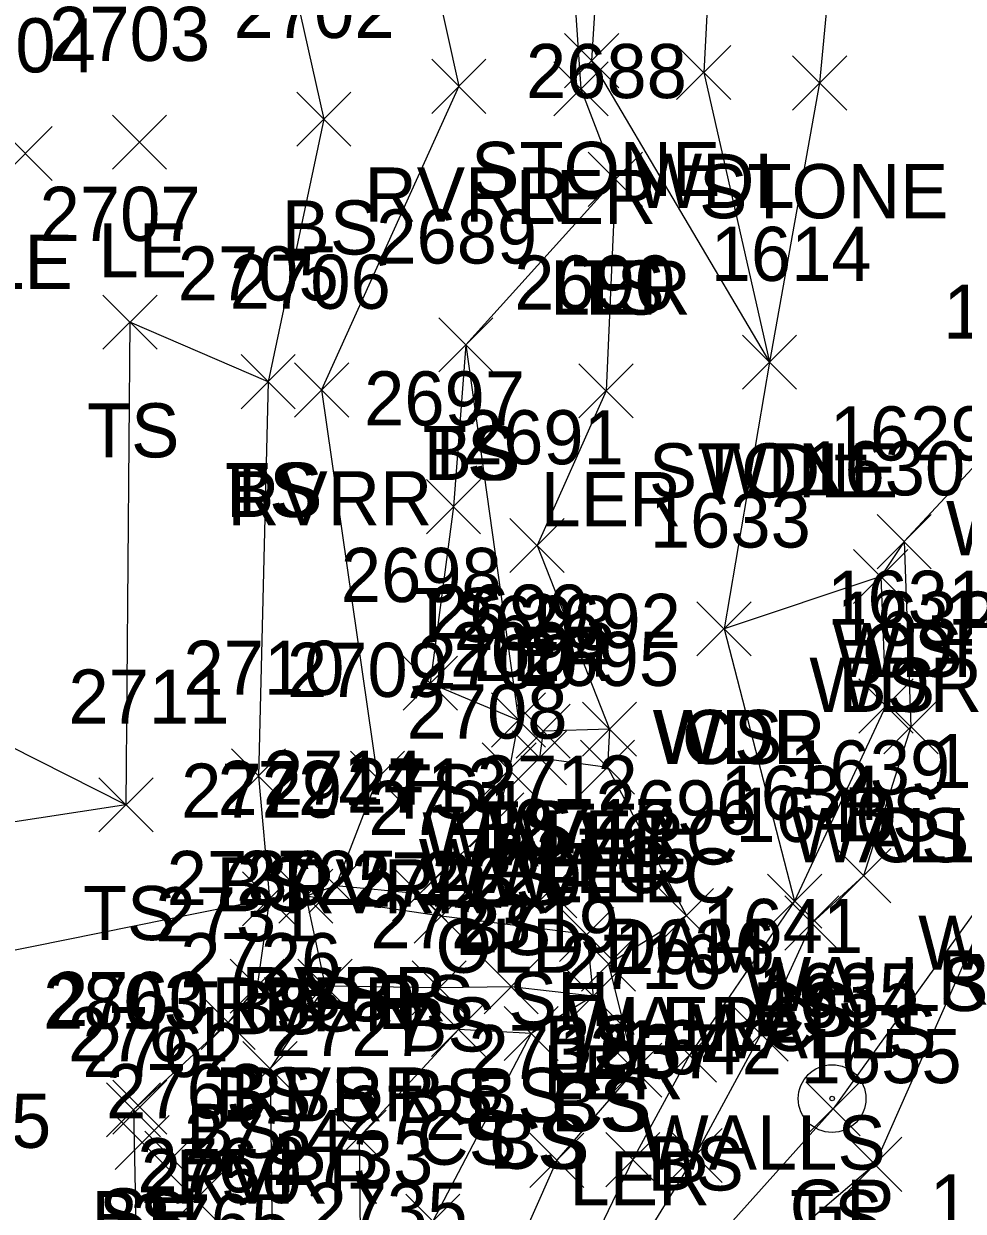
# Model space of a CAD drawing. Extents: x 1512665 to 1513714, y 110636 to 112816.
# Drawn here: x 1513069.43 to 1513104.16, y 110807.73 to 110851.61 of the extents above; entities that cross this region are included whole.
import ezdxf

# ---------------------------------------------------------------- set-up
doc = ezdxf.new("R2010")
doc.units = 0
for name, color, linetype in [('L_A', 7, 'Continuous'), ('L_C', 7, 'Continuous'), ('L_I', 7, 'Continuous'), ('L_TIC', 7, 'Continuous'), ('LARO', 7, 'Continuous'), ('LASF', 7, 'Continuous'), ('LAWA', 7, 'Continuous'), ('LAWE', 7, 'Continuous'), ('LELB', 7, 'Continuous'), ('LW', 7, 'Continuous'), ('LWS', 7, 'Continuous'), ('P_A', 7, 'Continuous'), ('P_I', 7, 'Continuous'), ('P_TIC', 7, 'Continuous'), ('PEU', 7, 'Continuous'), ('R_A', 7, 'Continuous'), ('R_C', 7, 'Continuous'), ('R_I', 7, 'Continuous'), ('RGP', 7, 'Continuous')]:
    doc.layers.add(name, color=color, linetype=linetype)

msp = doc.modelspace()

# ---------------------------------------------------------------- linework, layer by layer
at = {"layer": 'L_TIC'}
for points in [[(1513089.42, 110849.246), (1513091.42, 110851.246)], [(1513091.42, 110849.246), (1513089.42, 110851.246)], [(1513093.563, 110848.806), (1513095.563, 110850.806)], [(1513095.563, 110848.806), (1513093.563, 110850.806)], [(1513097.848, 110848.423), (1513099.848, 110850.423)], [(1513099.848, 110848.423), (1513097.848, 110850.423)], [(1513084.514, 110848.299), (1513086.514, 110850.299)], [(1513086.514, 110848.299), (1513084.514, 110850.299)], [(1513089.026, 110848.208), (1513091.026, 110850.208)], [(1513091.026, 110848.208), (1513089.026, 110850.208)], [(1513079.523, 110847.083), (1513081.523, 110849.083)], [(1513081.523, 110847.083), (1513079.523, 110849.083)], [(1513072.706, 110846.236), (1513074.706, 110848.236)], [(1513074.706, 110846.236), (1513072.706, 110848.236)], [(1513068.481, 110845.813), (1513070.481, 110847.813)], [(1513070.481, 110845.813), (1513068.481, 110847.813)], [(1513090.298, 110844.863), (1513092.298, 110846.863)], [(1513092.298, 110844.863), (1513090.298, 110846.863)], [(1513090.298, 110844.863), (1513092.298, 110846.863)], [(1513092.298, 110844.863), (1513090.298, 110846.863)], [(1513072.355, 110839.587), (1513074.355, 110841.587)], [(1513074.355, 110839.587), (1513072.355, 110841.587)], [(1513084.773, 110838.75), (1513086.773, 110840.75)], [(1513086.773, 110838.75), (1513084.773, 110840.75)], [(1513084.773, 110838.75), (1513086.773, 110840.75)], [(1513086.773, 110838.75), (1513084.773, 110840.75)], [(1513095.994, 110838.108), (1513097.994, 110840.108)], [(1513097.994, 110838.108), (1513095.994, 110840.108)], [(1513095.994, 110838.108), (1513097.994, 110840.108)], [(1513097.994, 110838.108), (1513095.994, 110840.108)], [(1513095.994, 110838.108), (1513097.994, 110840.108)], [(1513097.994, 110838.108), (1513095.994, 110840.108)], [(1513077.461, 110837.385), (1513079.461, 110839.385)], [(1513079.461, 110837.385), (1513077.461, 110839.385)], [(1513077.461, 110837.385), (1513079.461, 110839.385)], [(1513079.461, 110837.385), (1513077.461, 110839.385)], [(1513079.439, 110837.078), (1513081.439, 110839.078)], [(1513081.439, 110837.078), (1513079.439, 110839.078)], [(1513089.952, 110837.046), (1513091.952, 110839.046)], [(1513091.952, 110837.046), (1513089.952, 110839.046)], [(1513084.316, 110832.767), (1513086.316, 110834.767)], [(1513086.316, 110832.767), (1513084.316, 110834.767)], [(1513087.401, 110831.331), (1513089.401, 110833.331)], [(1513089.401, 110831.331), (1513087.401, 110833.331)], [(1513100.969, 110831.474), (1513102.969, 110833.474)], [(1513102.969, 110831.474), (1513100.969, 110833.474)], [(1513100.969, 110831.474), (1513102.969, 110833.474)], [(1513102.969, 110831.474), (1513100.969, 110833.474)], [(1513100.106, 110830.183), (1513102.106, 110832.183)], [(1513102.106, 110830.183), (1513100.106, 110832.183)], [(1513100.106, 110830.183), (1513102.106, 110832.183)], [(1513102.106, 110830.183), (1513100.106, 110832.183)], [(1513094.313, 110828.256), (1513096.313, 110830.256)], [(1513096.313, 110828.256), (1513094.313, 110830.256)], [(1513094.313, 110828.256), (1513096.313, 110830.256)], [(1513096.313, 110828.256), (1513094.313, 110830.256)], [(1513094.313, 110828.256), (1513096.313, 110830.256)], [(1513096.313, 110828.256), (1513094.313, 110830.256)], [(1513083.456, 110826.243), (1513085.456, 110828.243)], [(1513085.456, 110826.243), (1513083.456, 110828.243)], [(1513100.3, 110825.402), (1513102.3, 110827.402)], [(1513102.3, 110825.402), (1513100.3, 110827.402)], [(1513086.716, 110824.884), (1513088.716, 110826.884)], [(1513088.716, 110824.884), (1513086.716, 110826.884)], [(1513086.716, 110824.884), (1513088.716, 110826.884)], [(1513088.716, 110824.884), (1513086.716, 110826.884)], [(1513087.625, 110824.473), (1513089.625, 110826.473)], [(1513089.625, 110824.473), (1513087.625, 110826.473)], [(1513090.077, 110824.545), (1513092.077, 110826.545)], [(1513092.077, 110824.545), (1513090.077, 110826.545)], [(1513090.077, 110824.545), (1513092.077, 110826.545)], [(1513092.077, 110824.545), (1513090.077, 110826.545)], [(1513101.225, 110824.629), (1513103.225, 110826.629)], [(1513103.225, 110824.629), (1513101.225, 110826.629)], [(1513101.225, 110824.629), (1513103.225, 110826.629)], [(1513103.225, 110824.629), (1513101.225, 110826.629)], [(1513087.492, 110823.489), (1513089.492, 110825.489)], [(1513089.492, 110823.489), (1513087.492, 110825.489)], [(1513086.373, 110823.04), (1513088.373, 110825.04)], [(1513088.373, 110823.04), (1513086.373, 110825.04)], [(1513090.01, 110823.143), (1513092.01, 110825.143)], [(1513092.01, 110823.143), (1513090.01, 110825.143)], [(1513090.01, 110823.143), (1513092.01, 110825.143)], [(1513092.01, 110823.143), (1513090.01, 110825.143)], [(1513077.11, 110822.814), (1513079.11, 110824.814)], [(1513079.11, 110822.814), (1513077.11, 110824.814)], [(1513081.504, 110822.737), (1513083.504, 110824.737)], [(1513083.504, 110822.737), (1513081.504, 110824.737)], [(1513072.207, 110821.75), (1513074.207, 110823.75)], [(1513074.207, 110821.75), (1513072.207, 110823.75)], [(1513085.917, 110821.196), (1513087.917, 110823.196)], [(1513087.917, 110821.196), (1513085.917, 110823.196)], [(1513099.475, 110819.13), (1513101.475, 110821.13)], [(1513101.475, 110819.13), (1513099.475, 110821.13)], [(1513079.964, 110818.753), (1513081.964, 110820.753)], [(1513081.964, 110818.753), (1513079.964, 110820.753)], [(1513079.964, 110818.753), (1513081.964, 110820.753)], [(1513081.964, 110818.753), (1513079.964, 110820.753)], [(1513087.867, 110818.572), (1513089.867, 110820.572)], [(1513089.867, 110818.572), (1513087.867, 110820.572)], [(1513077.515, 110818.273), (1513079.515, 110820.273)], [(1513079.515, 110818.273), (1513077.515, 110820.273)], [(1513077.515, 110818.273), (1513079.515, 110820.273)], [(1513079.515, 110818.273), (1513077.515, 110820.273)], [(1513078.852, 110818.375), (1513080.852, 110820.375)], [(1513080.852, 110818.375), (1513078.852, 110820.375)], [(1513078.852, 110818.375), (1513080.852, 110820.375)], [(1513080.852, 110818.375), (1513078.852, 110820.375)], [(1513083.056, 110818.463), (1513085.056, 110820.463)], [(1513085.056, 110818.463), (1513083.056, 110820.463)], [(1513096.924, 110818.193), (1513098.924, 110820.193)], [(1513098.924, 110818.193), (1513096.924, 110820.193)], [(1513096.924, 110818.193), (1513098.924, 110820.193)], [(1513098.924, 110818.193), (1513096.924, 110820.193)], [(1513083.864, 110817.635), (1513085.864, 110819.635)], [(1513085.864, 110817.635), (1513083.864, 110819.635)], [(1513092.922, 110817.654), (1513094.922, 110819.654)], [(1513094.922, 110817.654), (1513092.922, 110819.654)], [(1513092.922, 110817.654), (1513094.922, 110819.654)], [(1513094.922, 110817.654), (1513092.922, 110819.654)], [(1513097.563, 110817.381), (1513099.563, 110819.381)], [(1513099.563, 110817.381), (1513097.563, 110819.381)], [(1513089.238, 110816.962), (1513091.238, 110818.962)], [(1513091.238, 110816.962), (1513089.238, 110818.962)], [(1513089.238, 110816.962), (1513091.238, 110818.962)], [(1513091.238, 110816.962), (1513089.238, 110818.962)], [(1513090.041, 110815.868), (1513092.041, 110817.868)], [(1513092.041, 110815.868), (1513090.041, 110817.868)], [(1513077.06, 110815.046), (1513079.06, 110817.046)], [(1513079.06, 110815.046), (1513077.06, 110817.046)], [(1513079.565, 110815.05), (1513081.565, 110817.05)], [(1513081.565, 110815.05), (1513079.565, 110817.05)], [(1513079.565, 110815.05), (1513081.565, 110817.05)], [(1513081.565, 110815.05), (1513079.565, 110817.05)], [(1513083.785, 110814.99), (1513085.785, 110816.99)], [(1513085.785, 110814.99), (1513083.785, 110816.99)], [(1513086.445, 110815.03), (1513088.445, 110817.03)], [(1513088.445, 110815.03), (1513086.445, 110817.03)], [(1513089.477, 110814.683), (1513091.477, 110816.683)], [(1513091.477, 110814.683), (1513089.477, 110816.683)], [(1513089.477, 110814.683), (1513091.477, 110816.683)], [(1513091.477, 110814.683), (1513089.477, 110816.683)], [(1513075.988, 110813.704), (1513077.988, 110815.704)], [(1513077.988, 110813.704), (1513075.988, 110815.704)], [(1513084.502, 110813.45), (1513086.502, 110815.45)], [(1513086.502, 110813.45), (1513084.502, 110815.45)], [(1513087.182, 110813.3), (1513089.182, 110815.3)], [(1513089.182, 110813.3), (1513087.182, 110815.3)], [(1513087.182, 110813.3), (1513089.182, 110815.3)], [(1513089.182, 110813.3), (1513087.182, 110815.3)], [(1513095.679, 110813.273), (1513097.679, 110815.273)], [(1513097.679, 110813.273), (1513095.679, 110815.273)], [(1513093.038, 110812.499), (1513095.038, 110814.499)], [(1513095.038, 110812.499), (1513093.038, 110814.499)], [(1513077.532, 110812.009), (1513079.532, 110814.009)], [(1513079.532, 110812.009), (1513077.532, 110814.009)], [(1513091.019, 110811.948), (1513093.019, 110813.948)], [(1513093.019, 110811.948), (1513091.019, 110813.948)], [(1513072.485, 110810.479), (1513074.485, 110812.479)], [(1513074.485, 110810.479), (1513072.485, 110812.479)], [(1513072.717, 110810.576), (1513074.717, 110812.576)], [(1513074.717, 110810.576), (1513072.717, 110812.576)], [(1513098.343, 110810.519), (1513100.343, 110812.519)], [(1513100.343, 110810.519), (1513098.343, 110812.519)], [(1513080.821, 110809.467), (1513082.821, 110811.467)], [(1513082.821, 110809.467), (1513080.821, 110811.467)], [(1513072.805, 110809.274), (1513074.805, 110811.274)], [(1513074.805, 110809.274), (1513072.805, 110811.274)], [(1513073.903, 110808.69), (1513075.903, 110810.69)], [(1513075.903, 110808.69), (1513073.903, 110810.69)], [(1513088.13, 110808.616), (1513090.13, 110810.616)], [(1513090.13, 110808.616), (1513088.13, 110810.616)], [(1513090.939, 110808.64), (1513092.939, 110810.64)], [(1513092.939, 110808.64), (1513090.939, 110810.64)], [(1513093.242, 110808.792), (1513095.242, 110810.792)], [(1513095.242, 110808.792), (1513093.242, 110810.792)], [(1513074.777, 110807.17), (1513076.777, 110809.17)], [(1513076.777, 110807.17), (1513074.777, 110809.17)], [(1513083.548, 110806.368), (1513085.548, 110808.368)], [(1513085.548, 110806.368), (1513083.548, 110808.368)]]:
    msp.add_lwpolyline(points, dxfattribs=at)
at = {"layer": 'LARO'}
msp.add_lwpolyline([(1513089.4, 110858.27), (1513090.026, 110849.208), (1513091.298, 110845.863), (1513090.952, 110838.046), (1513088.401, 110832.331), (1513091.077, 110825.545), (1513091.01, 110824.143), (1513093.922, 110818.654), (1513091.041, 110816.868), (1513092.019, 110812.948), (1513089.13, 110809.616), (1513085.973, 110802.487), (1513083.903, 110797.598), (1513083.413, 110795.308), (1513088.016, 110788.409), (1513092.258, 110786.041), (1513099.519, 110782.753), (1513102.726, 110780.592), (1513103.034, 110779.623)], dxfattribs=at)
at = {"layer": 'LASF'}
for points in [[(1513082.572, 110964.477), (1513082.926, 110956.923), (1513079.738, 110953.902), (1513075.318, 110941.648), (1513074.533, 110936.033), (1513075.492, 110928.453), (1513086.832, 110921.767), (1513094.448, 110902.065), (1513100.963, 110887.481), (1513100.956, 110871.594), (1513098.848, 110849.423), (1513096.994, 110839.108)], [(1513074.699, 110918.552), (1513083.984, 110910.167), (1513088.797, 110896.617), (1513091.571, 110886.161), (1513091.538, 110868.206), (1513090.42, 110850.246), (1513096.994, 110839.108)]]:
    msp.add_lwpolyline(points, dxfattribs=at)
at = {"layer": 'LAWA'}
for points in [[(1513113.578, 110922.99), (1513102.637, 110919.327), (1513097.199, 110922.304), (1513094.752, 110907.488), (1513094.448, 110902.065), (1513096.371, 110887.106), (1513095.693, 110871.347), (1513094.563, 110849.806), (1513096.994, 110839.108), (1513095.313, 110829.256)], [(1513113.578, 110922.99), (1513110.982, 110898.719), (1513111.08, 110874.171), (1513108.004, 110847.38), (1513106.159, 110836.973), (1513101.969, 110832.474), (1513101.106, 110831.183), (1513095.313, 110829.256)]]:
    msp.add_lwpolyline(points, dxfattribs=at)
at = {"layer": 'LAWE'}
msp.add_lwpolyline([(1513081.142, 110899.638), (1513080.601, 110895.655), (1513083.596, 110888.037), (1513085.549, 110869.383), (1513083.709, 110857.437), (1513085.514, 110849.299), (1513080.439, 110838.078), (1513082.504, 110823.737), (1513080.964, 110819.753), (1513079.852, 110819.375), (1513080.565, 110816.05), (1513078.532, 110813.009), (1513078.61, 110806.47), (1513077.103, 110805.033), (1513075.916, 110802.317), (1513075.155, 110800.449), (1513074.311, 110797.361)], dxfattribs=at)
at = {"layer": 'LELB'}
for points in [[(1513050.573, 111091.961), (1513051.197, 111062.89), (1513055.33, 111032.784), (1513054.275, 111000.379), (1513059.508, 110973.721), (1513056.822, 110953.439), (1513063.6, 110941.615), (1513067.127, 110927.728), (1513070.914, 110916.685), (1513076.095, 110900.544), (1513074.956, 110895.677), (1513079.686, 110884.14), (1513081.251, 110868.379), (1513078.341, 110857.81), (1513080.523, 110848.083), (1513078.461, 110838.385), (1513078.11, 110823.814), (1513078.515, 110819.273), (1513078.06, 110816.046), (1513076.988, 110814.704), (1513073.485, 110811.479), (1513073.805, 110795.938), (1513074.513, 110793.139), (1513077.432, 110790.977)], [(1513091.298, 110845.863), (1513085.773, 110839.75), (1513085.316, 110833.767), (1513084.456, 110827.243), (1513087.716, 110825.884)], [(1513078.461, 110838.385), (1513073.355, 110840.587), (1513073.207, 110822.75)], [(1513085.773, 110839.75), (1513087.716, 110825.884), (1513087.373, 110824.04), (1513086.917, 110822.196), (1513084.056, 110819.463), (1513080.964, 110819.753)], [(1513106.159, 110836.973), (1513105.721, 110820.37), (1513099.343, 110811.519), (1513086.517, 110797.2)], [(1513101.969, 110832.474), (1513102.225, 110825.629)], [(1513101.106, 110831.183), (1513101.3, 110826.402), (1513097.924, 110819.193), (1513094.038, 110813.499), (1513091.939, 110809.64), (1513087.851, 110801.13)], [(1513073.207, 110822.75), (1513060.257, 110829.292)], [(1513095.313, 110829.256), (1513097.924, 110819.193)], [(1513073.207, 110822.75), (1513053.571, 110819.742)], [(1513078.515, 110819.273), (1513058.433, 110815.223)], [(1513090.238, 110817.962), (1513084.864, 110818.635), (1513079.852, 110819.375)], [(1513090.238, 110817.962), (1513090.477, 110815.683), (1513087.445, 110816.03), (1513084.785, 110815.99), (1513080.565, 110816.05)], [(1513090.477, 110815.683), (1513088.182, 110814.3), (1513085.502, 110814.45), (1513081.821, 110810.467), (1513081.878, 110805.704), (1513078.763, 110798.178), (1513077.757, 110794.105), (1513077.528, 110792.211), (1513078.319, 110791.574), (1513080.207, 110794.337), (1513081.058, 110796.144), (1513082.642, 110797.424)], [(1513088.182, 110814.3), (1513084.548, 110807.368), (1513083.143, 110803.785), (1513082.457, 110798.013), (1513082.642, 110797.424), (1513081.912, 110794.223), (1513079.987, 110790.794)]]:
    msp.add_lwpolyline(points, dxfattribs=at)
at = {"layer": 'LW'}
msp.add_lwpolyline([(1513091.077, 110825.545), (1513088.625, 110825.473), (1513088.492, 110824.489), (1513091.01, 110824.143), (1513093.922, 110818.654)], dxfattribs=at)
at = {"layer": 'LWS'}
msp.add_lwpolyline([(1513102.225, 110825.629), (1513100.475, 110820.13), (1513098.563, 110818.381), (1513096.679, 110814.273), (1513094.242, 110809.792), (1513088.579, 110800.599), (1513084.55, 110798.004), (1513091.999, 110786.448), (1513095.532, 110788.648)], dxfattribs=at)
at = {"layer": 'P_TIC'}
for points in [[(1513099.887, 110808.465), (1513101.887, 110810.465)], [(1513101.887, 110808.465), (1513099.887, 110810.465)]]:
    msp.add_lwpolyline(points, dxfattribs=at)
at = {"layer": 'PEU'}
msp.add_lwpolyline([(1513166.519, 110981.347), (1513152.909, 110972.975), (1513141.651, 110962.521), (1513132.856, 110956.743), (1513121.044, 110940.287), (1513117.581, 110922.155), (1513113.236, 110898.634), (1513114.597, 110873.193), (1513114.571, 110845.124), (1513110.002, 110827.884), (1513105.721, 110820.37), (1513100.887, 110809.465), (1513086.517, 110797.2)], dxfattribs=at)
at = {"layer": 'RGP'}
msp.add_line((1513099.309, 110811.896), (1513099.309, 110811.896), dxfattribs=at)
for radius in [1.25, 0.0833]:
    msp.add_circle((1513099.309, 110811.896), radius, dxfattribs=at)

# ---------------------------------------------------------------- texts
at = {"layer": 'L_A'}
for s, p in [('STONE', (1513085.964, 110845.246)), ('WDL', (1513091.981, 110844.806)), ('RVRR', (1513082.026, 110844.299)), ('LER', (1513087.609, 110844.208)), ('STONE', (1513094.392, 110844.423)), ('BS', (1513078.964, 110843.083)), ('LE', (1513072.194, 110842.236)), ('LE', (1513067.97, 110841.813)), ('LER', (1513088.881, 110840.863)), ('TS', (1513089.708, 110840.863)), ('TS', (1513071.764, 110835.587)), ('TS', (1513084.182, 110834.75)), ('BS', (1513084.214, 110834.75)), ('STONE', (1513092.537, 110834.108)), ('STONE', (1513092.537, 110834.108)), ('WDL', (1513094.411, 110834.108)), ('TS', (1513076.87, 110833.385)), ('BS', (1513076.901, 110833.385)), ('RVRR', (1513076.951, 110833.078)), ('LER', (1513088.534, 110833.046)), ('WDR', (1513103.521, 110831.973)), ('TS', (1513083.726, 110828.767)), ('WDR', (1513099.332, 110827.474)), ('CS', (1513100.41, 110827.474)), ('LER', (1513085.984, 110827.331)), ('WDR', (1513098.468, 110826.183)), ('BS', (1513099.546, 110826.183)), ('CS', (1513093.754, 110824.256)), ('WDR', (1513092.675, 110824.256)), ('WDL', (1513092.73, 110824.256)), ('TS', (1513082.865, 110822.243)), ('BS', (1513099.741, 110821.402)), ('TS', (1513086.125, 110820.884)), ('BS', (1513086.157, 110820.884)), ('WALLC', (1513084.16, 110820.473)), ('WALLC', (1513086.613, 110820.545)), ('LER', (1513088.66, 110820.545)), ('WALLS', (1513097.768, 110820.629)), ('CS', (1513100.666, 110820.629)), ('WALLC', (1513084.027, 110819.489)), ('BS', (1513085.814, 110819.04)), ('WALLC', (1513086.546, 110819.143)), ('LER', (1513088.593, 110819.143)), ('BS', (1513076.551, 110818.814)), ('RVRR', (1513079.016, 110818.737)), ('TS', (1513071.616, 110817.75)), ('BS', (1513085.358, 110817.196)), ('WALLS', (1513096.018, 110815.13)), ('RVRR', (1513077.476, 110814.753)), ('BS', (1513079.405, 110814.753)), ('RVRR', (1513076.363, 110814.375)), ('BS', (1513076.955, 110814.273)), ('BS', (1513076.955, 110814.273)), ('BS', (1513078.293, 110814.375)), ('BS', (1513082.497, 110814.463)), ('SH', (1513087.355, 110814.572)), ('CS', (1513096.365, 110814.193)), ('BS', (1513096.365, 110814.193)), ('BS', (1513083.305, 110813.635)), ('WALLC', (1513089.457, 110813.654)), ('LER', (1513091.504, 110813.654)), ('WALLS', (1513094.106, 110813.381)), ('BS', (1513088.679, 110812.962)), ('BS', (1513088.679, 110812.962)), ('LER', (1513088.624, 110811.868)), ('BS', (1513076.501, 110811.046)), ('RVRR', (1513077.077, 110811.05)), ('BS', (1513079.006, 110811.05)), ('BS', (1513083.226, 110810.99)), ('BS', (1513085.886, 110811.03)), ('CS', (1513088.917, 110810.683)), ('BS', (1513088.917, 110810.683)), ('BS', (1513075.429, 110809.704)), ('CS', (1513083.943, 110809.45)), ('CS', (1513086.623, 110809.3)), ('BS', (1513086.623, 110809.3)), ('WALLS', (1513092.222, 110809.273)), ('BS', (1513092.479, 110808.499)), ('RVRR', (1513075.043, 110808.009)), ('LER', (1513089.602, 110807.948)), ('BS', (1513071.926, 110806.479)), ('SH', (1513072.205, 110806.576)), ('TS', (1513097.752, 110806.519))]:
    msp.add_text(s, height=2, dxfattribs=at).set_placement(p)
at = {"layer": 'L_C'}
msp.add_text('OLD DAM', height=2, dxfattribs=at).set_placement((1513084.652, 110816.545))
at = {"layer": 'L_I'}
for s, p in [('2702', (1513077.184, 110851.083)), ('2703', (1513070.368, 110850.236)), ('2704', (1513066.143, 110849.813)), ('2688', (1513087.991, 110848.863)), ('2688', (1513087.991, 110848.863)), ('2707', (1513070.016, 110843.587)), ('2689', (1513082.458, 110842.75)), ('2689', (1513082.458, 110842.75)), ('1614', (1513094.82, 110842.108)), ('1614', (1513094.82, 110842.108)), ('1614', (1513094.82, 110842.108)), ('2705', (1513075.122, 110841.385)), ('2705', (1513075.122, 110841.385)), ('2706', (1513077.046, 110841.078)), ('2690', (1513087.558, 110841.046)), ('1628', (1513103.419, 110839.973)), ('1628', (1513103.419, 110839.973)), ('2697', (1513082.009, 110836.767)), ('2691', (1513085.661, 110835.331)), ('1629', (1513099.221, 110835.474)), ('1629', (1513099.221, 110835.474)), ('1630', (1513098.279, 110834.183)), ('1630', (1513098.279, 110834.183)), ('1633', (1513092.573, 110832.256)), ('1633', (1513092.573, 110832.256)), ('1633', (1513092.573, 110832.256)), ('2698', (1513081.149, 110830.243)), ('1631', (1513099.127, 110829.402)), ('2699', (1513084.401, 110828.884)), ('2699', (1513084.401, 110828.884)), ('2693', (1513085.318, 110828.473)), ('2692', (1513087.77, 110828.545)), ('2692', (1513087.77, 110828.545)), ('1632', (1513099.485, 110828.629)), ('1632', (1513099.485, 110828.629)), ('2694', (1513085.185, 110827.489)), ('2700', (1513083.948, 110827.04)), ('2695', (1513087.703, 110827.143)), ('2695', (1513087.703, 110827.143)), ('2710', (1513075.331, 110826.814)), ('2709', (1513079.158, 110826.737)), ('2711', (1513071.081, 110825.75)), ('2708', (1513083.578, 110825.196)), ('1652', (1513102.981, 110823.37)), ('1639', (1513097.727, 110823.13)), ('2714', (1513078.271, 110822.753)), ('2714', (1513078.271, 110822.753)), ('2712', (1513086.174, 110822.572)), ('2729', (1513075.247, 110822.273)), ('2729', (1513075.247, 110822.273)), ('2724', (1513076.592, 110822.375)), ('2724', (1513076.592, 110822.375)), ('2713', (1513081.363, 110822.463)), ('1634', (1513095.184, 110822.193)), ('1634', (1513095.184, 110822.193)), ('2721', (1513082.171, 110821.635)), ('2696', (1513090.56, 110821.654)), ('2696', (1513090.56, 110821.654)), ('1640', (1513095.736, 110821.381)), ('2717', (1513087.545, 110820.962)), ('2717', (1513087.545, 110820.962)), ('2715', (1513088.348, 110819.868)), ('2730', (1513074.713, 110819.046)), ('2725', (1513077.305, 110819.05)), ('2725', (1513077.305, 110819.05)), ('2722', (1513081.525, 110818.99)), ('2720', (1513084.099, 110819.03)), ('2718', (1513087.784, 110818.683)), ('2718', (1513087.784, 110818.683)), ('2731', (1513074.295, 110817.704)), ('2723', (1513082.242, 110817.45)), ('2719', (1513085.481, 110817.3)), ('2719', (1513085.481, 110817.3)), ('1641', (1513094.506, 110817.273)), ('1636', (1513091.243, 110816.499)), ('2726', (1513075.217, 110816.009)), ('2716', (1513089.271, 110815.948)), ('2803', (1513070.146, 110814.479)), ('2760', (1513070.323, 110814.576)), ('1654', (1513096.603, 110814.519)), ('2727', (1513078.561, 110813.467)), ('2761', (1513071.065, 110813.274)), ('2762', (1513071.596, 110812.69)), ('2732', (1513085.87, 110812.616)), ('1637', (1513089.199, 110812.64)), ('1642', (1513091.502, 110812.792)), ('2763', (1513072.47, 110811.17)), ('2728', (1513081.288, 110810.368)), ('2805', (1513064.494, 110810.075)), ('2734', (1513075.351, 110809.47)), ('2733', (1513078.618, 110808.704)), ('2764', (1513073.627, 110808.431)), ('2750', (1513073.756, 110808.033)), ('2735', (1513079.883, 110806.785)), ('2765', (1513073.362, 110806.363))]:
    msp.add_text(s, height=2, dxfattribs=at).set_placement(p)
at = {"layer": 'P_A'}
msp.add_text('RDG', height=2, dxfattribs=at).set_placement((1513103.209, 110815.37))
at = {"layer": 'P_I'}
for s, p in [('1652', (1513102.981, 110823.37)), ('1655', (1513098.147, 110812.465)), ('1656', (1513102.917, 110807.091))]:
    msp.add_text(s, height=2, dxfattribs=at).set_placement(p)
at = {"layer": 'R_A'}
msp.add_text('GP', height=2, dxfattribs=at).set_placement((1513097.742, 110806.896))
at = {"layer": 'R_C'}
msp.add_text('WOOD', height=2, dxfattribs=at).set_placement((1513102.488, 110816.657))
at = {"layer": 'R_I'}
for s, p in [('1653', (1513103.393, 110828.657)), ('1635', (1513096.569, 110814.896))]:
    msp.add_text(s, height=2, dxfattribs=at).set_placement(p)

doc.saveas('drawing.dxf')
